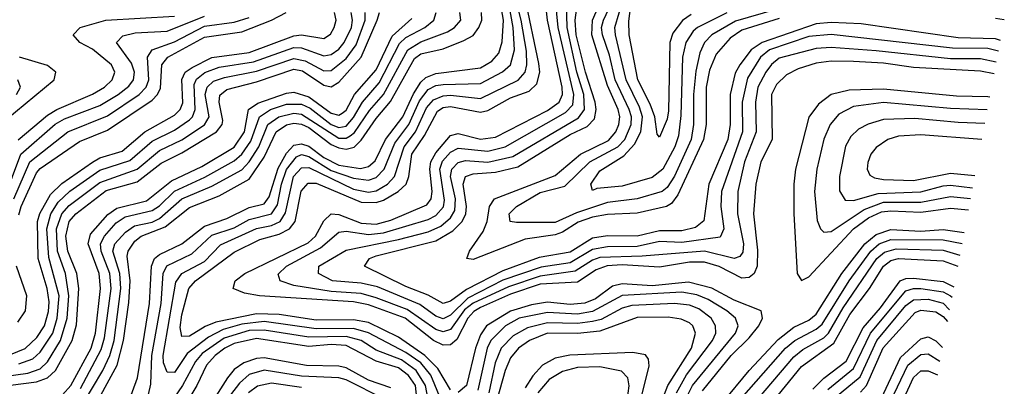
# Model space of a CAD drawing. Header units: inches. Extents: x 1308407 to 1441228, y 959628 to 1036311.
# Tile 719 of 729: x 1433275 to 1435914, y 1017967 to 1018951. Entities that reach past the tile are written whole.
import ezdxf

# ---------------------------------------------------------------- set-up
doc = ezdxf.new("R2010")
doc.units = ezdxf.units.IN
doc.header["$MEASUREMENT"] = 0
doc.layers.add('B4031', color=7, linetype='Continuous')

msp = doc.modelspace()

# ---------------------------------------------------------------- linework, layer by layer
at = {"layer": 'B4031', "color": 5}
for points, elevation in [([(1435892.4, 1018836.7), (1435850, 1018846.2), (1435770, 1018845.8), (1435570, 1018867.6), (1435450, 1018876.8), (1435410, 1018874), (1435310, 1018847.4), (1435290, 1018830.8), (1435274.4, 1018810), (1435252.9, 1018770), (1435247.4, 1018730), (1435248.9, 1018650), (1435217.8, 1018570), (1435199.7, 1018490), (1435198.9, 1018430), (1435214.5, 1018350), (1435212.9, 1018327.1), (1435204.7, 1018315.3), (1435190, 1018310.3), (1435110, 1018329.8), (1434943.2, 1018316.8), (1434830, 1018313), (1434810, 1018305.7), (1434764, 1018276), (1434670, 1018263), (1434585.3, 1018234.7), (1434490, 1018190.5), (1434467.5, 1018172.5), (1434430, 1018119.7), (1434410, 1018113.5), (1434390, 1018119.7), (1434313.9, 1018173.9), (1434230, 1018205), (1434190, 1018216.2), (1434110, 1018221.7), (1434010, 1018238.3), (1433972.9, 1018250), (1433968, 1018268), (1433990.3, 1018290), (1434081.2, 1018338.8), (1434130, 1018380.6), (1434150, 1018383.2), (1434210, 1018374.7), (1434250, 1018379.1), (1434370, 1018415.3), (1434390, 1018425.3), (1434410.8, 1018449.2), (1434413.6, 1018466.4), (1434401.2, 1018550), (1434408.5, 1018571.5), (1434430, 1018595.8), (1434450, 1018606.6), (1434530, 1018598.5), (1434576.1, 1018610), (1434737.8, 1018702.2), (1434757.3, 1018722.7), (1434760.5, 1018750), (1434718.1, 1018930), (1434706.3, 1019050)], 2260), ([(1435886.5, 1018805.6), (1435850, 1018812.7), (1435670, 1018822.9), (1435590, 1018834.1), (1435510, 1018838.9), (1435450, 1018839.5), (1435410, 1018834.4), (1435361.3, 1018818.7), (1435330, 1018802.9), (1435303.2, 1018776.8), (1435290, 1018750), (1435291.6, 1018630), (1435261.7, 1018570), (1435247.9, 1018510), (1435241.8, 1018430), (1435252.8, 1018332.8), (1435251.3, 1018290), (1435243.2, 1018270), (1435230, 1018258.9), (1435210, 1018257.3), (1435150, 1018289.1), (1435110, 1018300.1), (1435070, 1018300.4), (1434990, 1018287.5), (1434890, 1018293.4), (1434849.2, 1018290.8), (1434820, 1018280), (1434770, 1018247.2), (1434670, 1018241.2), (1434590, 1018214.3), (1434510, 1018178.9), (1434491.7, 1018168.3), (1434476.1, 1018150), (1434446.7, 1018093.3), (1434430, 1018078.9), (1434410, 1018078), (1434383.8, 1018090), (1434307.8, 1018150), (1434210, 1018186), (1434170, 1018193.7), (1433917.4, 1018210), (1433877.5, 1018217.4), (1433847.3, 1018230), (1433852.9, 1018250), (1433878.6, 1018270), (1434048, 1018352), (1434068.1, 1018370), (1434090, 1018411.4), (1434109.9, 1018430), (1434130, 1018428.4), (1434190, 1018404.8), (1434230, 1018402.6), (1434270, 1018413), (1434366, 1018454), (1434377.9, 1018470), (1434380.6, 1018490), (1434374.3, 1018550), (1434377.2, 1018570), (1434390, 1018593.6), (1434430, 1018640.6), (1434450, 1018645.9), (1434510, 1018630.7), (1434550, 1018635.9), (1434690, 1018707), (1434721.1, 1018730), (1434730.1, 1018750), (1434728.5, 1018770), (1434689.9, 1018950), (1434680.5, 1019030)], 2280), ([(1435898, 1018866.9), (1435870, 1018874.1), (1435775, 1018875), (1435450, 1018911), (1435390, 1018905.8), (1435284.4, 1018870), (1435260.4, 1018850), (1435226, 1018794), (1435211.1, 1018730), (1435211.8, 1018650), (1435156.1, 1018490), (1435154.2, 1018450), (1435162, 1018390), (1435152.5, 1018367.5), (1435050, 1018352.9), (1434990, 1018355.8), (1434930, 1018342.5), (1434850, 1018341.9), (1434810, 1018334.2), (1434750, 1018298.3), (1434672.5, 1018287.5), (1434570, 1018251.9), (1434476, 1018204), (1434430, 1018158.6), (1434410, 1018148.9), (1434390, 1018156), (1434347.2, 1018187.2), (1434234.2, 1018234.2), (1434190, 1018244.5), (1434113.8, 1018250), (1434075.8, 1018270), (1434076.9, 1018290), (1434150, 1018333), (1434290, 1018361), (1434370, 1018382.2), (1434403.3, 1018396.7), (1434430, 1018419.5), (1434440.9, 1018439.1), (1434442.7, 1018470), (1434429.6, 1018530.4), (1434433.4, 1018550), (1434450, 1018568.1), (1434470, 1018572.9), (1434530, 1018568.4), (1434596.4, 1018583.6), (1434772.3, 1018687.7), (1434789.1, 1018710), (1434787, 1018750), (1434767.8, 1018810), (1434741.9, 1018930), (1434740, 1019030)], 2240), ([(1435903.4, 1018895.3), (1435890, 1018899.5), (1435790, 1018902.1), (1435530, 1018940.2), (1435450, 1018943.8), (1435410, 1018939.8), (1435264.9, 1018890), (1435235.6, 1018870), (1435205, 1018830), (1435192.8, 1018807.2), (1435178.8, 1018750), (1435179.4, 1018670), (1435172.7, 1018630), (1435121.7, 1018510), (1435108.9, 1018411.1), (1435086.2, 1018393.8), (1435050, 1018384.5), (1434990, 1018384.5), (1434930, 1018370.4), (1434850, 1018370.9), (1434810, 1018365), (1434750, 1018327.3), (1434667.1, 1018312.9), (1434570, 1018277), (1434472.8, 1018227.2), (1434430, 1018196.1), (1434410, 1018189.3), (1434370, 1018212), (1434310, 1018235.5), (1434199.5, 1018290), (1434212.5, 1018310), (1434230, 1018317.7), (1434390, 1018357.4), (1434435.8, 1018384.2), (1434460.8, 1018410), (1434471, 1018430), (1434472.5, 1018450), (1434463.7, 1018510), (1434470, 1018530.6), (1434490, 1018537.5), (1434550, 1018542), (1434610, 1018555.8), (1434750, 1018642.8), (1434795.9, 1018664.1), (1434815.1, 1018684.9), (1434820.2, 1018710), (1434817.2, 1018730), (1434791.2, 1018810), (1434766.2, 1018910), (1434763.7, 1018950), (1434774.4, 1019030)], 2220), ([(1435074.8, 1018965.2), (1435051.1, 1018948.9), (1435025.2, 1018914.8), (1435017.8, 1018890), (1435013.4, 1018706.6), (1435010, 1018683.9), (1434990, 1018636.2), (1434983.7, 1018643.7), (1434977.2, 1018690), (1434964.4, 1018724.4), (1434931.8, 1018790), (1434908.5, 1018910), (1434907.2, 1018947.2), (1434918.5, 1019030)], 2120), ([(1433547.3, 1017870), (1433590.5, 1017990), (1433622.7, 1018190), (1433628, 1018290), (1433636.1, 1018310), (1433650, 1018321.1), (1433710, 1018350), (1433770, 1018397.4), (1433830, 1018417.7), (1433890, 1018447.2), (1433930, 1018457.2), (1433943.9, 1018476.1), (1433967.4, 1018552.6), (1433990, 1018593.1), (1434010, 1018614.5), (1434030, 1018618.3), (1434050, 1018611.5), (1434090, 1018580.9), (1434130, 1018560.4), (1434188.2, 1018551.8), (1434210, 1018556.8), (1434227.3, 1018572.7), (1434255, 1018630), (1434301.6, 1018690), (1434330, 1018751.9), (1434350, 1018783.1), (1434363.8, 1018796.2), (1434390, 1018806.5), (1434510, 1018821.4), (1434540.2, 1018839.8), (1434558.8, 1018861.2), (1434568.5, 1018891.5), (1434571.5, 1018950), (1434564.1, 1018990)], 2380), ([(1433611.8, 1017910), (1433626.8, 1017973.2), (1433629, 1018050), (1433653.8, 1018190), (1433659.6, 1018270), (1433669, 1018291), (1433736.8, 1018323.2), (1433790, 1018372.5), (1433850, 1018392.9), (1433890, 1018414.5), (1433950, 1018430.3), (1433966, 1018454), (1433976.6, 1018510), (1433990, 1018549.5), (1434017.3, 1018582.7), (1434030, 1018589), (1434050, 1018583.9), (1434110, 1018546.1), (1434170, 1018525.6), (1434210, 1018520.8), (1434230, 1018527.9), (1434252.2, 1018550), (1434280.3, 1018619.7), (1434318.3, 1018670), (1434346.9, 1018733.1), (1434370, 1018763.8), (1434390, 1018774), (1434410, 1018776.9), (1434510, 1018779.4), (1434568.7, 1018811.3), (1434590, 1018830), (1434601.1, 1018870), (1434597.7, 1018930), (1434586.5, 1018990)], 2360), ([(1434404.2, 1017930), (1434377, 1017997), (1434350, 1018030.7), (1434310, 1018058.1), (1434210, 1018110.9), (1434170, 1018122.4), (1434070, 1018121.5), (1433930, 1018141.1), (1433870, 1018134.4), (1433820.4, 1018119.7), (1433781, 1018099), (1433724.3, 1018055.7), (1433690, 1018004.9), (1433670, 1018005), (1433660.5, 1018030), (1433659.4, 1018050), (1433693.2, 1018246.8), (1433709.9, 1018270), (1433770, 1018302.5), (1433813.3, 1018346.6), (1433909.5, 1018390.5), (1433950, 1018399.2), (1433973.2, 1018410), (1433987.3, 1018432.7), (1434009.1, 1018530), (1434030, 1018553.9), (1434050, 1018554.3), (1434170, 1018496), (1434210, 1018488.2), (1434230, 1018491.8), (1434261, 1018510), (1434279.3, 1018530), (1434305.5, 1018610), (1434336.1, 1018650), (1434365.3, 1018714.7), (1434383.9, 1018736.1), (1434410, 1018746.5), (1434430, 1018748.4), (1434510, 1018739.9), (1434611.1, 1018788.9), (1434629.4, 1018810), (1434633.8, 1018830), (1434633.1, 1018866.9), (1434619.1, 1018950), (1434604, 1019010)], 2340), ([(1434430, 1017957.6), (1434395.4, 1018015.4), (1434361, 1018050), (1434290, 1018099.3), (1434210, 1018138.7), (1434170, 1018146), (1434070, 1018145), (1433970, 1018160), (1433910, 1018162.1), (1433800.5, 1018139.5), (1433772.1, 1018127.9), (1433730, 1018102), (1433710, 1018101.3), (1433705, 1018125), (1433710, 1018158.9), (1433728.7, 1018230), (1433746, 1018250), (1433850, 1018327.7), (1433918.7, 1018361.3), (1433970, 1018375.4), (1433998.4, 1018390), (1434013.3, 1018410), (1434029.1, 1018490.9), (1434047.8, 1018512.2), (1434070, 1018512.1), (1434190, 1018461.7), (1434230, 1018460.2), (1434250, 1018467.2), (1434289.4, 1018490), (1434310.6, 1018510), (1434317.7, 1018530), (1434326, 1018590), (1434359.8, 1018640.2), (1434394.4, 1018705.6), (1434410, 1018715), (1434430, 1018717.7), (1434510, 1018703.2), (1434530, 1018707), (1434590, 1018741), (1434640.7, 1018759.3), (1434660.9, 1018779.1), (1434669.3, 1018810), (1434666.7, 1018833.3), (1434629.5, 1019010)], 2320), ([(1435310, 1018954.2), (1435210, 1018923), (1435178.8, 1018901.2), (1435141.8, 1018858.2), (1435124.1, 1018815.9), (1435114.7, 1018770), (1435114.4, 1018670), (1435107.4, 1018630), (1435039.2, 1018480.8), (1435022, 1018458), (1435008.2, 1018450), (1434930, 1018431.6), (1434850, 1018428.7), (1434810, 1018421), (1434772.1, 1018407.9), (1434730, 1018381.4), (1434710, 1018374.2), (1434630, 1018362.6), (1434490, 1018307.6), (1434473.6, 1018310), (1434480.8, 1018330), (1434517.2, 1018382.8), (1434527.6, 1018410), (1434534.2, 1018450), (1434547.7, 1018470), (1434710, 1018533.1), (1434777.8, 1018590), (1434853, 1018627), (1434872.7, 1018650), (1434880.6, 1018670), (1434883.1, 1018690), (1434879.3, 1018710), (1434850, 1018774.8), (1434808.6, 1018910), (1434810.3, 1018950), (1434836.5, 1019010)], 2180), ([(1435301.4, 1018978.6), (1435193.4, 1018946.6), (1435129.7, 1018910), (1435109.9, 1018890.1), (1435097.8, 1018862.2), (1435086.7, 1018813.3), (1435080.8, 1018750), (1435080.8, 1018670), (1435074.3, 1018630), (1435030, 1018531.6), (1435010, 1018500.8), (1434996.7, 1018490), (1434930.2, 1018470), (1434850, 1018460.1), (1434767.3, 1018432.7), (1434710, 1018406.7), (1434606.5, 1018406.5), (1434589.9, 1018410), (1434586.8, 1018430), (1434606.1, 1018450), (1434670, 1018487.2), (1434736, 1018504), (1434802.6, 1018570), (1434877.7, 1018610), (1434896.9, 1018630), (1434914, 1018670), (1434914.4, 1018690), (1434908.6, 1018710), (1434870.7, 1018790), (1434855.8, 1018855.8), (1434836.7, 1018910), (1434834.6, 1018930), (1434839.6, 1018950), (1434866.9, 1019010)], 2160), ([(1435170.5, 1018969.5), (1435091.5, 1018930), (1435080, 1018920), (1435060.4, 1018890), (1435051.1, 1018850), (1435046.5, 1018693.5), (1435040.4, 1018639.6), (1435030.4, 1018610), (1434998.3, 1018550), (1434970, 1018527.6), (1434890, 1018504.8), (1434821.8, 1018498.2), (1434810, 1018493), (1434805.4, 1018510), (1434830, 1018545.1), (1434894.3, 1018585.7), (1434923, 1018617), (1434939.7, 1018650), (1434943.8, 1018690), (1434936.2, 1018716.3), (1434900, 1018790), (1434871.5, 1018910), (1434870.2, 1018930.2), (1434893.1, 1019010)], 2140), ([(1433226.7, 1017993.3), (1433297.2, 1018002.8), (1433330, 1018014.7), (1433350, 1018032.9), (1433384.7, 1018090), (1433402.5, 1018150), (1433407.1, 1018210), (1433397.5, 1018270), (1433376.3, 1018330), (1433373.8, 1018390), (1433388.3, 1018430), (1433407.5, 1018452.5), (1433490, 1018514.6), (1433590, 1018549.9), (1433650, 1018600), (1433710, 1018628.6), (1433770.7, 1018669.3), (1433782.5, 1018690), (1433772.3, 1018750), (1433777.1, 1018770), (1433794.3, 1018785.7), (1433823.8, 1018796.2), (1433910, 1018812.8), (1434010, 1018846.6), (1434040.5, 1018840.5), (1434090, 1018814.2), (1434110, 1018815.1), (1434150, 1018847.3), (1434176.6, 1018883.4), (1434200.7, 1018950), (1434201.2, 1018970)], 2540), ([(1433233.5, 1018470), (1433278.4, 1018590), (1433370, 1018670.8), (1433395, 1018685), (1433490, 1018720.9), (1433539.2, 1018750), (1433567.2, 1018772.8), (1433579.7, 1018790), (1433582.5, 1018810), (1433574.6, 1018834.5), (1433534.6, 1018890), (1433551.9, 1018908.1), (1433584.2, 1018915.8), (1433670, 1018920), (1433770, 1018960.6)], 2660), ([(1433250, 1017970.6), (1433320.2, 1017979.8), (1433350, 1017990.6), (1433370.6, 1018010), (1433415.4, 1018090), (1433427.7, 1018132.3), (1433433.9, 1018230), (1433427.9, 1018270), (1433404.1, 1018330), (1433398.7, 1018370), (1433407.7, 1018410), (1433425.3, 1018430), (1433507, 1018493), (1433590, 1018516), (1433654, 1018566), (1433710, 1018594.1), (1433802.6, 1018650), (1433818.1, 1018670), (1433819.3, 1018680.7), (1433809.8, 1018730), (1433811.7, 1018748.2), (1433830, 1018764.1), (1433910, 1018784.7), (1434010, 1018817.9), (1434033.4, 1018813.4), (1434090, 1018775.2), (1434110, 1018770.4), (1434130, 1018783.7), (1434190.3, 1018850), (1434232.9, 1018950), (1434238.9, 1018970)], 2520), ([(1433250, 1018053.2), (1433290, 1018069.3), (1433321.2, 1018098.8), (1433341.2, 1018130), (1433352.1, 1018167.9), (1433354, 1018194), (1433348.5, 1018230), (1433324.5, 1018310), (1433323, 1018410), (1433328.7, 1018431.3), (1433357.9, 1018482.1), (1433388.1, 1018511.9), (1433470, 1018569), (1433490, 1018580), (1433550, 1018598.5), (1433610.1, 1018649.9), (1433690, 1018694.8), (1433704.7, 1018710), (1433711.9, 1018728.1), (1433710, 1018790.1), (1433718.8, 1018810), (1433737.3, 1018822.7), (1433790, 1018849.3), (1433890, 1018863.3), (1434010, 1018907.8), (1434030, 1018909.9), (1434090, 1018900.4), (1434107.9, 1018912.1), (1434117.7, 1018930), (1434122.8, 1018950), (1434118.7, 1018970)], 2580), ([(1433271.2, 1018628.8), (1433350, 1018694.9), (1433374.6, 1018710), (1433470, 1018751.2), (1433502.3, 1018770), (1433523.3, 1018790), (1433530.2, 1018810), (1433521.5, 1018830), (1433470, 1018872.3), (1433436.1, 1018890), (1433418.6, 1018910), (1433437.1, 1018930), (1433506, 1018950), (1433690, 1018960.1)], 2680), ([(1433272.6, 1018027.4), (1433310, 1018041.1), (1433330, 1018058.7), (1433363.5, 1018110), (1433375.9, 1018150), (1433380.4, 1018210), (1433353.1, 1018313.1), (1433347.8, 1018390), (1433358.2, 1018430), (1433378.4, 1018461.6), (1433409.2, 1018490.8), (1433490, 1018547.1), (1433570, 1018573.2), (1433630, 1018625.4), (1433690, 1018654.3), (1433730, 1018682), (1433737.9, 1018690), (1433745.6, 1018710), (1433742.6, 1018777.4), (1433748.6, 1018791.4), (1433771, 1018809), (1433810, 1018823.9), (1433901.8, 1018838.2), (1434010, 1018876.2), (1434030, 1018875.6), (1434090, 1018854.4), (1434110, 1018857.7), (1434130, 1018872.1), (1434144.7, 1018890), (1434164.6, 1018930), (1434167.3, 1018950), (1434163.5, 1018970)], 2560), ([(1433272.8, 1018427.2), (1433278.9, 1018450), (1433320.3, 1018539.7), (1433330, 1018552), (1433435.6, 1018624.4), (1433510, 1018654.7), (1433630, 1018734.9), (1433644.7, 1018750), (1433652.5, 1018767.5), (1433655.6, 1018830), (1433672.3, 1018850), (1433770, 1018904), (1433870, 1018918.7), (1433949.9, 1018950), (1433989.3, 1018970)], 2620), ([(1433438.4, 1017961.6), (1433493.6, 1018066.4), (1433502.5, 1018097.5), (1433520.3, 1018230), (1433516.9, 1018270), (1433493.2, 1018330), (1433491.6, 1018350), (1433502.4, 1018370), (1433534, 1018406), (1433557.8, 1018422.2), (1433630, 1018439), (1433650, 1018451.8), (1433690, 1018491.3), (1433771.4, 1018528.6), (1433850, 1018572.1), (1433870, 1018590.3), (1433894.6, 1018625.4), (1433917.5, 1018690), (1433946.8, 1018710), (1433990, 1018724.7), (1434030, 1018724.2), (1434053.6, 1018713.6), (1434110, 1018669.5), (1434130, 1018661.8), (1434150, 1018665.6), (1434170, 1018688.4), (1434193.5, 1018730), (1434238.3, 1018781.7), (1434293.2, 1018886.8), (1434310, 1018902.8), (1434360.5, 1018930), (1434385, 1018950), (1434391.5, 1018970)], 2460), ([(1433442.9, 1017917.1), (1433498.2, 1018010), (1433516.4, 1018050), (1433528.2, 1018090), (1433546.4, 1018230), (1433543.4, 1018270), (1433524.3, 1018330), (1433530.4, 1018350), (1433558.7, 1018381.3), (1433582.4, 1018397.6), (1433630, 1018408), (1433650, 1018417.3), (1433710, 1018470.4), (1433790, 1018504.4), (1433870, 1018548.1), (1433890, 1018569.3), (1433916.1, 1018610), (1433940.4, 1018670), (1433969.9, 1018690), (1434010, 1018700.2), (1434030, 1018697.4), (1434130, 1018633.1), (1434150, 1018632.8), (1434160.9, 1018639.1), (1434172.1, 1018647.9), (1434212.4, 1018707.6), (1434250, 1018750.5), (1434315.3, 1018870), (1434350, 1018891.9), (1434421.8, 1018918.2), (1434440.7, 1018930), (1434457.1, 1018950), (1434454.3, 1018970)], 2440), ([(1433465.5, 1017894.5), (1433536.2, 1018023.8), (1433553.6, 1018090), (1433567.7, 1018192.3), (1433571.1, 1018250), (1433563.4, 1018316.6), (1433566.1, 1018330), (1433583.5, 1018356.5), (1433601, 1018370), (1433664.7, 1018395.3), (1433730, 1018446.9), (1433810, 1018478.8), (1433890, 1018523.5), (1433930, 1018582.1), (1433962.7, 1018650), (1433990, 1018668.7), (1434010, 1018673), (1434030, 1018670.7), (1434050, 1018662.1), (1434110, 1018616.4), (1434130, 1018606.9), (1434150, 1018603.9), (1434171, 1018609), (1434190, 1018627.7), (1434230, 1018685.5), (1434268.7, 1018731.3), (1434333.1, 1018846.9), (1434350, 1018859.2), (1434410, 1018873.1), (1434465.3, 1018894.7), (1434490, 1018908.9), (1434505.8, 1018930), (1434513.4, 1018950), (1434512.4, 1018970)], 2420), ([(1433259.1, 1018470), (1433302.1, 1018570), (1433404.3, 1018650), (1433510, 1018693.1), (1433595.5, 1018750), (1433614, 1018770), (1433621.2, 1018790), (1433617.2, 1018850), (1433630.2, 1018869.8), (1433690, 1018891.4), (1433770, 1018933.2), (1433850, 1018944), (1433890, 1018956.4)], 2640), ([(1433390, 1017944.7), (1433412, 1017970), (1433466.5, 1018070), (1433478.6, 1018110), (1433491.7, 1018230), (1433487.9, 1018270), (1433458.5, 1018350), (1433464.6, 1018375.4), (1433511.5, 1018428.5), (1433535, 1018445), (1433615.2, 1018464.8), (1433681.7, 1018518.3), (1433763, 1018557), (1433850, 1018609.3), (1433877.8, 1018650), (1433888.4, 1018710), (1433913.4, 1018726.6), (1433990, 1018754.2), (1434010, 1018756.3), (1434050, 1018743.6), (1434110, 1018699.9), (1434130, 1018694.9), (1434139.5, 1018700.5), (1434150, 1018708.3), (1434172.7, 1018750), (1434230, 1018816.3), (1434273.5, 1018906.5), (1434326, 1018954)], 2480), ([(1435913.8, 1018950.5), (1435890, 1018954.1)], 2180), ([(1433238, 1018682), (1433367.4, 1018790), (1433372.3, 1018810), (1433350, 1018827.8), (1433274.8, 1018850)], 2720), ([(1433266.3, 1018750), (1433276.8, 1018770), (1433270.4, 1018790)], 2740), ([(1435874.7, 1018742.9), (1435870, 1018743.7), (1435785.7, 1018745.7), (1435590, 1018764.5), (1435498.4, 1018761.6), (1435450, 1018750.2), (1435415.6, 1018724.4), (1435390.3, 1018689.7), (1435354.6, 1018550), (1435349.5, 1018510), (1435350.1, 1018429.9), (1435358.5, 1018270), (1435370, 1018251), (1435390, 1018261.2), (1435509.8, 1018390.2), (1435550, 1018419), (1435584.8, 1018435.2), (1435610, 1018438.6), (1435690, 1018434.9), (1435770, 1018445.2), (1435817.9, 1018441.3)], 2320), ([(1435590, 1018728.5), (1435510, 1018718.3), (1435470, 1018697.2), (1435447.2, 1018670), (1435429.8, 1018630.2), (1435411, 1018550), (1435405.5, 1018490), (1435411.9, 1018411.9), (1435421.1, 1018390), (1435430, 1018380.6), (1435450, 1018382.7), (1435537.9, 1018442.1), (1435590, 1018461.2), (1435690, 1018461.4), (1435770, 1018476.2), (1435823.5, 1018471.1)], 2340), ([(1435868.3, 1018709.1), (1435770, 1018712.8), (1435590, 1018728.5)], 2340), ([(1435674, 1018686), (1435590, 1018682.8), (1435549.1, 1018670.9), (1435523, 1018657), (1435502.5, 1018637.5), (1435488.5, 1018611.5), (1435472.4, 1018530), (1435472.1, 1018492.1), (1435487, 1018467), (1435510, 1018465.7), (1435575.5, 1018484.5), (1435690, 1018489.2), (1435750, 1018505.6), (1435770, 1018506.7), (1435828.9, 1018499.7)], 2360), ([(1435861.5, 1018672.9), (1435790, 1018675.4), (1435674, 1018686)], 2360), ([(1435690, 1018642.1), (1435630, 1018638.1), (1435601.6, 1018630), (1435570, 1018608.3), (1435555.9, 1018590), (1435547.7, 1018567.7), (1435546.5, 1018550), (1435553.8, 1018533.8), (1435566.3, 1018526.3), (1435590, 1018522.5), (1435670, 1018519.9), (1435770, 1018539.1), (1435835.1, 1018532.7)], 2380), ([(1435853.3, 1018629.5), (1435690, 1018642.1)], 2380), ([(1435158, 1017922), (1435230.4, 1018010), (1435307.4, 1018092.6), (1435350, 1018125.8), (1435390, 1018144.9), (1435410, 1018161), (1435478.5, 1018270), (1435540, 1018350), (1435570, 1018374.3), (1435610, 1018387.7), (1435690, 1018383.4), (1435750, 1018388.4), (1435806.4, 1018380.2)], 2280), ([(1435170, 1017890.7), (1435327.8, 1018070), (1435352.5, 1018090), (1435410, 1018120.5), (1435425.9, 1018134.1), (1435497.9, 1018250), (1435555.7, 1018330), (1435578.4, 1018350), (1435610, 1018361), (1435750, 1018360.5), (1435800.8, 1018350.8)], 2260), ([(1435258, 1017938), (1435350, 1018046.8), (1435373.8, 1018066.2), (1435430, 1018097.8), (1435442.3, 1018110), (1435481.6, 1018178.4), (1435572.5, 1018310), (1435592.5, 1018327.5), (1435623.9, 1018336.1), (1435750, 1018332.4), (1435794.9, 1018319.5)], 2240), ([(1435284.5, 1017915.5), (1435370, 1018020.5), (1435456.9, 1018083.1), (1435499.6, 1018160.4), (1435552.4, 1018230), (1435590.2, 1018290), (1435610, 1018305), (1435630, 1018310.7), (1435750, 1018304.3), (1435789.3, 1018289.7)], 2220), ([(1433270, 1018139.8), (1433290.3, 1018169.7), (1433294.6, 1018210), (1433266.3, 1018290)], 2620), ([(1435104.7, 1017955.3), (1435181.9, 1018050), (1435230, 1018097.4), (1435256.1, 1018130), (1435266.1, 1018150), (1435261.9, 1018170), (1435190, 1018198.9), (1435130, 1018230.6), (1435067, 1018247), (1434970, 1018237), (1434890, 1018242), (1434864.1, 1018235.9), (1434817.8, 1018202.2), (1434790, 1018190.9), (1434750, 1018187.2), (1434690, 1018193.4), (1434646.4, 1018186.4), (1434590, 1018169.1), (1434526.1, 1018130), (1434510, 1018105.4), (1434496.3, 1018070), (1434472.6, 1017970), (1434450, 1017951.1)], 2320), ([(1435400.3, 1017959.7), (1435430, 1017989.2), (1435490, 1018034.5), (1435535.4, 1018124.6), (1435582, 1018178), (1435634.7, 1018250), (1435650, 1018256.7), (1435670, 1018257.9), (1435750, 1018248.6), (1435778.9, 1018234.2)], 2180), ([(1435058.3, 1017930), (1435078.3, 1017970), (1435193.3, 1018110), (1435200.9, 1018130), (1435193.1, 1018150), (1435169.9, 1018170), (1435120.3, 1018200.3), (1435090, 1018212.6), (1435050, 1018219.8), (1434890, 1018211.5), (1434810, 1018167.8), (1434770, 1018161.1), (1434690, 1018165.3), (1434613.3, 1018150), (1434577.3, 1018130), (1434537.7, 1018090), (1434528, 1018070), (1434503, 1017957)], 2340), ([(1435441.1, 1017958.9), (1435510, 1018015.5), (1435555.5, 1018110), (1435650, 1018224), (1435670, 1018230.2), (1435690, 1018230), (1435750, 1018220.5), (1435770, 1018210), (1435773.7, 1018206.5)], 2160), ([(1435461.7, 1017938.3), (1435527.3, 1017992.7), (1435572, 1018090), (1435650, 1018184.5), (1435670, 1018199), (1435710, 1018200.8), (1435750, 1018190.6), (1435767.3, 1018172.8)], 2140), ([(1435035, 1017950), (1435062.2, 1017997.8), (1435131.8, 1018090), (1435140.6, 1018110), (1435140.1, 1018130), (1435128.1, 1018150), (1435095.3, 1018175.3), (1435070, 1018185.5), (1435030, 1018190), (1434915.6, 1018184.4), (1434890, 1018177), (1434833.1, 1018146.9), (1434810, 1018140.9), (1434770, 1018135.6), (1434690, 1018138.1), (1434635.6, 1018124.4), (1434597.5, 1018102.5), (1434565.7, 1018070), (1434549.2, 1018030.8), (1434532.3, 1017950)], 2360), ([(1435528.3, 1017951.7), (1435544.4, 1017970), (1435589.3, 1018070.7), (1435674.8, 1018165.2), (1435690, 1018171.9), (1435730, 1018167.2), (1435750, 1018154.7), (1435761.3, 1018141)], 2120), ([(1434997.2, 1017930), (1435012.1, 1017970), (1435075.3, 1018070), (1435086.6, 1018110), (1435078.8, 1018130), (1435070, 1018137.7), (1435047.9, 1018147.9), (1435012.9, 1018152.9), (1434930, 1018151.7), (1434830, 1018115.4), (1434770, 1018109.1), (1434690, 1018110.1), (1434640.9, 1018090), (1434611.7, 1018070), (1434590, 1018044.2), (1434575.7, 1018010), (1434553.9, 1017930)], 2380), ([(1434372.9, 1017912.9), (1434362.5, 1017970), (1434337.7, 1018010), (1434298, 1018038.1), (1434230, 1018064.5), (1434189.9, 1018090), (1434150, 1018101.4), (1434050, 1018099.1), (1433930, 1018117.9), (1433890, 1018117.1), (1433823.2, 1018096.8), (1433764.5, 1018055.5), (1433745.9, 1018034.1), (1433711.7, 1017970), (1433670, 1017910)], 2360), ([(1434342.5, 1017910), (1434336.1, 1017970), (1434316.8, 1017996.8), (1434290, 1018016.7), (1434230, 1018035.1), (1434150, 1018076.8), (1434110, 1018079.2), (1434050, 1018074.2), (1433910, 1018095.5), (1433850, 1018082.2), (1433824.7, 1018070), (1433798.7, 1018050), (1433776.1, 1018023.9), (1433750.2, 1017970), (1433704.9, 1017895.1)], 2380), ([(1435578.1, 1017921.9), (1435635.6, 1018044.4), (1435690, 1018095.1), (1435710, 1018100.5), (1435730, 1018089.6), (1435748.2, 1018071.3)], 2080), ([(1434270, 1017963.3), (1434210, 1017984.3), (1434150, 1018017), (1434130, 1018021.4), (1434043.4, 1018023.4), (1433930, 1018043.5), (1433910, 1018042.3), (1433875.4, 1018030), (1433850, 1018012.2), (1433832.3, 1017990), (1433742.8, 1017850)], 2420), ([(1434924.5, 1017870), (1434962.3, 1018022.3), (1434960.3, 1018040.3), (1434952.1, 1018052.1), (1434918, 1018058), (1434749.1, 1018050.9), (1434710, 1018043.3), (1434675.9, 1018024.1), (1434650, 1017995.9), (1434630, 1017963.6)], 2420), ([(1435591.3, 1017888.7), (1435655.6, 1018024.4), (1435690, 1018052.4), (1435710, 1018054.6), (1435741.4, 1018035.1)], 2060), ([(1434252.8, 1017932.8), (1434150, 1017984.8), (1434130, 1017990), (1434030, 1017994.7), (1433930, 1018011), (1433890, 1017999), (1433863.9, 1017976.1), (1433810, 1017905.4)], 2440), ([(1434898.1, 1017890), (1434908.5, 1017968.5), (1434904.8, 1017990), (1434888, 1018008), (1434830, 1018019.3), (1434770, 1018017.7), (1434730, 1018007.3), (1434694.2, 1017985.8), (1434663.8, 1017950)], 2440), ([(1435640.8, 1017500.8), (1435639.9, 1017510), (1435633.8, 1017513.8), (1435530, 1017546.1), (1435491.6, 1017570), (1435474.3, 1017590), (1435479.9, 1017610), (1435516.5, 1017650), (1435541, 1017690), (1435565.3, 1017814.7), (1435576, 1017830), (1435610, 1017859), (1435670, 1017990.7), (1435690, 1018008.7), (1435710, 1018008.8), (1435734.4, 1017998.1)], 2040), ([(1434030, 1017964), (1433950, 1017976), (1433912.3, 1017967.7), (1433888.4, 1017950)], 2460)]:
    msp.add_lwpolyline(points, dxfattribs=dict(at, elevation=elevation))

doc.saveas('drawing.dxf')
